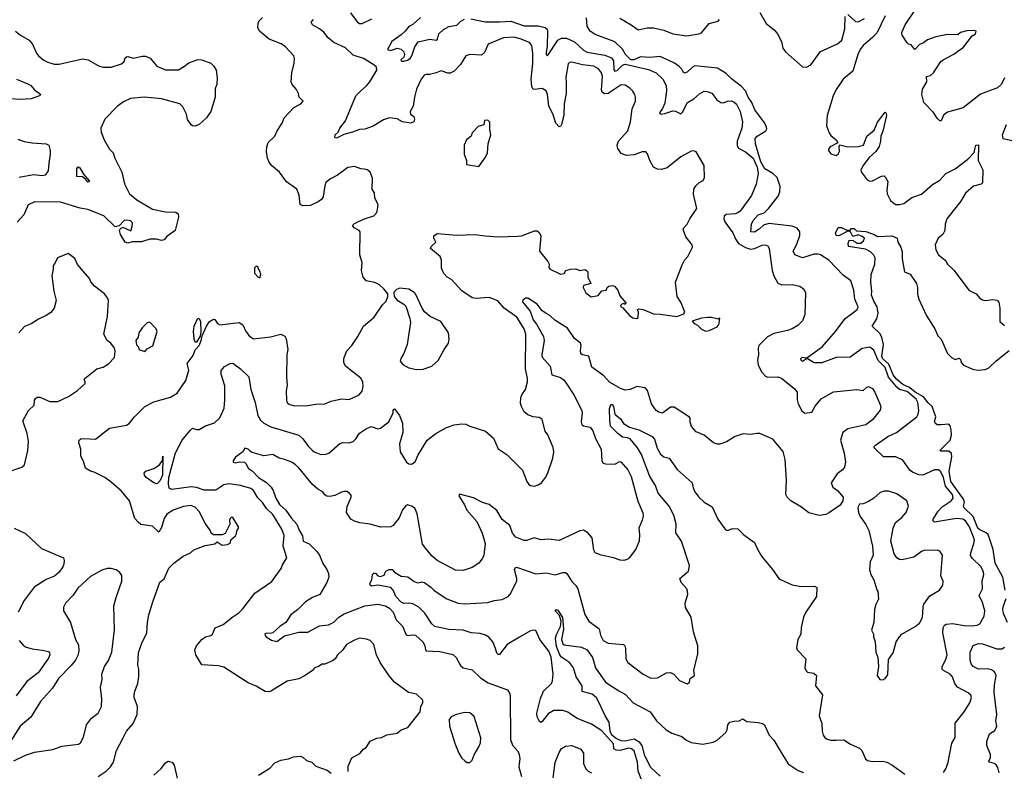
# Model space of a CAD drawing. Extents: x 2056909 to 2160450, y 827444 to 1016825.
# Tile 282 of 501: x 2129819 to 2137424, y 900315 to 906125. Entities that reach past the tile are written whole.
import ezdxf

# ---------------------------------------------------------------- set-up
doc = ezdxf.new("R2010")
doc.units = 0

msp = doc.modelspace()

# ---------------------------------------------------------------- linework, layer by layer
at = {"layer": '0CON10XD'}
for points in [[(2132375, 906177.1), (2132425, 906109.2), (2132445, 906094.4), (2132465, 906094.4), (2132538, 906132)], [(2135535, 906178.8), (2135585, 906096), (2135646, 906045), (2135672, 906015), (2135702.9, 905955), (2135714.4, 905904.4), (2135734, 905875), (2135865, 905760), (2135895, 905758), (2135928.8, 905775), (2136005, 905877.5), (2136135, 905936.9), (2136170, 905965), (2136192.1, 906055), (2136195, 906150)], [(2137425, 905674), (2137402.2, 905625), (2137371.7, 905598.3), (2137241.4, 905548.6), (2137105, 905443.8), (2136985, 905410), (2136953.9, 905386.1), (2136937, 905343), (2136925, 905342.5), (2136905, 905362.5), (2136875.9, 905405.9), (2136802.5, 905485), (2136785.8, 905545), (2136792.9, 905587.1), (2136824.4, 905645), (2136823.3, 905685), (2136855, 905694.4), (2136877.1, 905712.9), (2136935, 905800.6), (2136950.6, 905815), (2137035, 905858.6), (2137108.1, 905911.9), (2137175, 905998.8), (2137202.5, 906015), (2137207.5, 906035), (2137195, 906040), (2137135, 906038.8), (2137085, 906026), (2137063.8, 906006.2), (2136985, 906008.9), (2136895, 905991.8), (2136831.2, 905968.8), (2136798.8, 905945), (2136768.1, 905931.9), (2136732.5, 905895), (2136705, 905930), (2136684.1, 905934.1), (2136672.5, 905945), (2136635.8, 906005), (2136631.4, 906025), (2136658.1, 906085), (2136733.1, 906195)], [(2130425.5, 900274.5), (2130488, 900315), (2130521.1, 900348.9), (2130542.9, 900385), (2130568, 900475), (2130619.2, 900575), (2130645, 900626.2), (2130695.5, 900684.5), (2130727.1, 900755), (2130730, 900815), (2130704, 900885), (2130702.5, 900905), (2130707.5, 900935), (2130732, 900995), (2130740, 901045), (2130739.2, 901105), (2130731.4, 901135), (2130737, 901233), (2130763.1, 901305), (2130801.9, 901385), (2130805.8, 901465), (2130818, 901525), (2130847.5, 901625), (2130903, 901777), (2130935, 901803.3), (2130971.2, 901885), (2131010, 901925), (2131081.7, 901978.3), (2131137.5, 902002.5), (2131165, 902026.7), (2131250.7, 902059.3), (2131327, 902073), (2131345, 902090), (2131383, 902063), (2131425, 902067.5), (2131448.3, 902081.7), (2131450, 902105), (2131486.1, 902133.9), (2131495, 902150), (2131497.5, 902175), (2131510, 902195), (2131510, 902205), (2131465, 902277.5), (2131455, 902280), (2131445, 902270), (2131440, 902255), (2131443.3, 902225), (2131406.4, 902153.6), (2131383, 902143), (2131315, 902142.5), (2131297.5, 902155), (2131293.3, 902175), (2131252.4, 902232.4), (2131205, 902323.3), (2131176.7, 902355), (2131145, 902370), (2131085, 902363.1), (2131005, 902333.1), (2130955, 902301.8), (2130935, 902270), (2130915, 902199.2), (2130895, 902163.3), (2130845, 902210.8), (2130755, 902224), (2130735, 902240), (2130708.1, 902268.1), (2130667.1, 902405), (2130605, 902480), (2130525, 902550.8), (2130476.2, 902585), (2130395, 902627.1), (2130365, 902635.6), (2130327.4, 902657.4), (2130311.5, 902711.5), (2130291.2, 902751.2), (2130292.5, 902805), (2130275.8, 902855), (2130280, 902875), (2130292.5, 902885), (2130315, 902888.1), (2130405, 902881.2), (2130513.7, 902966.3), (2130645, 902990), (2130665, 903002.5), (2130705, 903054), (2130785, 903136), (2130855, 903170), (2130985, 903206.2), (2131035, 903238.8), (2131103.4, 903335), (2131126.2, 903415), (2131113.4, 903466.6), (2131160.3, 903529.7), (2131175, 903572.5), (2131205, 903606.7), (2131222, 903645), (2131227.8, 903682.2), (2131263.1, 903756.9), (2131285, 903792.2), (2131315, 903808.6), (2131326.4, 903806.4), (2131346.4, 903776.4), (2131365, 903766.9), (2131515, 903783.1), (2131542.5, 903765), (2131565.6, 903715), (2131591.4, 903681.4), (2131625, 903657.1), (2131756.4, 903673.6), (2131835, 903693.8), (2131867.7, 903677.7), (2131878.6, 903658.6), (2131891.5, 903575), (2131883.6, 903535), (2131880.8, 903365), (2131885.9, 903295.9), (2131878, 903255), (2131880, 903185), (2131885, 903162.5), (2131905, 903149.2), (2131945, 903140), (2132045, 903142), (2132106.1, 903153.9), (2132175, 903154.2), (2132224.3, 903175.7), (2132303.6, 903193.6), (2132365, 903190), (2132440, 903225), (2132465, 903252.5), (2132471.7, 903288.3), (2132468.6, 903325), (2132455, 903353.8), (2132337, 903447), (2132323.6, 903473.6), (2132323.8, 903505), (2132345.8, 903564.2), (2132384.1, 903605.9), (2132431.2, 903675), (2132474.2, 903755.8), (2132556.7, 903825), (2132620.7, 903919.3), (2132650.7, 903949.3), (2132663.3, 903985), (2132662.5, 904005), (2132632.5, 904045), (2132597.5, 904075), (2132562.3, 904092.3), (2132495.8, 904105.8), (2132471.2, 904135), (2132458.8, 904185), (2132463.3, 904245), (2132446.4, 904306.4), (2132448.8, 904485), (2132442.5, 904495), (2132403.8, 904515), (2132390, 904535), (2132405, 904548.8), (2132475, 904582.5), (2132555, 904607.5), (2132577.5, 904635), (2132583, 904657), (2132587.5, 904695), (2132562.5, 904745), (2132560, 904785), (2132542.5, 904815), (2132545, 904900), (2132525, 904946.7), (2132505, 904963.3), (2132479.5, 904969.5), (2132455, 904971.2), (2132405, 904988.8), (2132355, 904982), (2132275, 904922), (2132220, 904895), (2132184.4, 904865.6), (2132175, 904840), (2132164, 904755), (2132150, 904735), (2132125, 904716.2), (2132065, 904688.8), (2132005, 904686.2), (2131986.2, 904696.2), (2131979.1, 904769.1), (2131958.8, 904815), (2131881.1, 904871.1), (2131825, 904946), (2131765, 904997.5), (2131745, 905022.5), (2131732.7, 905055), (2131726.8, 905106.8), (2131728.7, 905141.3), (2131739.2, 905175), (2131791.2, 905225), (2131806.7, 905265), (2131845.8, 905325), (2131863.2, 905366.8), (2131937.5, 905445), (2131990, 905475), (2132010, 905495), (2131977.5, 905525), (2131972.5, 905555), (2131957.5, 905585), (2131924.2, 905624.2), (2131916.2, 905645), (2131921.2, 905715), (2131938.3, 905788.3), (2131942, 905825), (2131935.7, 905845.7), (2131871.2, 905915), (2131837.8, 905937.8), (2131745, 905974.4), (2131671.2, 906035), (2131658, 906065), (2131660.8, 906095), (2131670, 906115), (2131695, 906142)], [(2131715, 900932.5), (2131645, 900974.3), (2131585, 901000), (2131395, 901119.2), (2131355, 901129.4), (2131225, 901138.8), (2131178.8, 901215), (2131173.3, 901255), (2131184.2, 901285.8), (2131226.7, 901335), (2131254.4, 901355.6), (2131294.4, 901365.6), (2131308, 901375), (2131328, 901425), (2131390.9, 901449.1), (2131465, 901510), (2131511.1, 901538.9), (2131540.9, 901569.1), (2131635, 901691.4), (2131767.9, 901782.1), (2131838.3, 901881.7), (2131849.3, 901910.7), (2131883.3, 901965), (2131853.3, 902055), (2131861.3, 902138.7), (2131845, 902187.5), (2131775, 902301.2), (2131725.2, 902345.2), (2131695, 902391.8), (2131658.3, 902428.3), (2131625.9, 902485), (2131605, 902501.8), (2131525.3, 902524.7), (2131435, 902537.5), (2131395, 902529.6), (2131335, 902488.1), (2131245, 902488.1), (2131185, 902508.4), (2131145, 902514), (2130995, 902492.7), (2130975, 902502.5), (2130967.8, 902537.8), (2130970, 902585), (2131023.8, 902776.2), (2131073.1, 902875), (2131135, 902950), (2131155, 902968), (2131185, 902956), (2131205, 902957.5), (2131253.8, 902986.2), (2131325, 903008.6), (2131365, 903046), (2131398, 903122), (2131404.6, 903185.4), (2131403.1, 903295), (2131374.5, 903385), (2131375.7, 903414.3), (2131400, 903445), (2131445, 903468), (2131465, 903470), (2131525, 903425.8), (2131588.8, 903365), (2131604.4, 903265), (2131639.1, 903165), (2131659.1, 903065), (2131678.9, 903028.9), (2131705, 903005.6), (2131758.1, 902978.1), (2131975, 902912.5), (2132006, 902886), (2132049.4, 902825), (2132077.5, 902797.5), (2132095, 902784.4), (2132145, 902764.2), (2132185, 902765.8), (2132206.2, 902775), (2132291.1, 902848.9), (2132315, 902855.6), (2132365, 902854.4), (2132396.2, 902865), (2132416.4, 902883.6), (2132445, 902927.5), (2132489.3, 902960.7), (2132535, 902979.2), (2132585, 902962.5), (2132605, 902967.5), (2132669.2, 903015), (2132704, 903085), (2132705, 903110), (2132715, 903117.5), (2132753.8, 903065), (2132776.9, 903005), (2132777.8, 902935), (2132752.9, 902845), (2132758.8, 902785), (2132805.8, 902705.8), (2132825, 902691.2), (2132845, 902688.8), (2132875, 902706.7), (2132894.5, 902755.5), (2132965.4, 902874.6), (2133033.8, 902925), (2133115, 902972), (2133173.9, 902993.9), (2133235, 903001.2), (2133265, 902998.8), (2133295, 902983.3), (2133417.5, 902945), (2133478.8, 902888.8), (2133515, 902807.5), (2133585, 902760), (2133703, 902643), (2133736.2, 902555), (2133752.3, 902532.3), (2133765, 902523.3), (2133795, 902520), (2133825, 902528.8), (2133850, 902545), (2133881.2, 902585), (2133896, 902615), (2133937.1, 902735), (2133945.7, 902785), (2133938.7, 902818.7), (2133897.5, 902915), (2133878.6, 902945), (2133854.1, 903034.1), (2133830.5, 903050.5), (2133785, 903055.7), (2133745, 903069.2), (2133714.5, 903094.5), (2133694.2, 903135), (2133687.7, 903157.7), (2133690, 903205), (2133697.1, 903225), (2133726.7, 903265), (2133742.2, 903325), (2133742.4, 903352.4), (2133726.9, 903425), (2133728.2, 903695), (2133715.4, 903735), (2133659.6, 903825), (2133561.5, 903895), (2133511.7, 903951.7), (2133445, 903976.9), (2133345, 903970), (2133315, 903973.8), (2133235, 904030), (2133155, 904116), (2133120, 904135), (2133095, 904163.3), (2133078, 904205), (2133076.1, 904266.1), (2133066.7, 904295), (2132991.2, 904355), (2132997.7, 904372.3), (2133032.5, 904405), (2133017.5, 904435), (2133017.5, 904455), (2133045, 904471.2), (2133195, 904458.6), (2133334.2, 904464.2), (2133414.1, 904454.1), (2133515, 904446.2), (2133665, 904450.8), (2133695, 904454), (2133795, 904493.3), (2133815, 904492.5), (2133835, 904477.5), (2133843.6, 904453.6), (2133832.9, 904335), (2133897.5, 904255), (2133907.5, 904235), (2133905, 904210), (2133916.7, 904195), (2133995, 904156.7), (2134025, 904163.3), (2134037.5, 904185), (2134074.2, 904195.8), (2134115, 904198), (2134145, 904186.7), (2134185, 904192.5), (2134196.1, 904186.1), (2134207.5, 904175), (2134206.7, 904135), (2134230, 904085), (2134175, 904070), (2134172.5, 904055), (2134192.3, 904012.3), (2134233.6, 903983.6), (2134286.1, 903993.9), (2134315, 904030), (2134350, 904035), (2134357.5, 904055), (2134370, 904065), (2134395, 904070), (2134413.6, 904063.6), (2134440, 904035), (2134455, 903990), (2134500, 903935), (2134497, 903923), (2134485, 903930), (2134470, 903925), (2134460, 903915), (2134462.5, 903905), (2134476.7, 903896.7), (2134528.3, 903838.3), (2134555, 903821.2), (2134585, 903813.8), (2134595, 903822.5), (2134597.5, 903865), (2134590, 903885), (2134605, 903890), (2134635, 903883.8), (2134715, 903850.8), (2134765, 903848.8), (2134895, 903830), (2134950, 903850), (2134956.4, 903863.6), (2134928, 903935), (2134897.5, 903985), (2134885.7, 904095), (2134935, 904230), (2134955, 904266.2), (2134980, 904295), (2135016.7, 904365), (2135013.3, 904385), (2134964, 904445), (2134945.7, 904495), (2134946.9, 904513.1), (2134974.2, 904545), (2134994.2, 904585), (2135050, 904665), (2135022.5, 904775), (2135027.1, 904815), (2135040.7, 904839.3), (2135065, 904863.8), (2135098.3, 904881.7), (2135108, 904905), (2135105, 904997.5), (2135045, 905102.5), (2135025, 905111.2), (2135005, 905108.8), (2134925, 905064.2), (2134821.2, 904978.8), (2134776.1, 904966.1), (2134745, 904968), (2134714.3, 904984.3), (2134686, 905035), (2134667.7, 905087.7), (2134655, 905103.3), (2134628, 905102), (2134565, 905080.8), (2134505, 905074.3), (2134465, 905089.2), (2134439.4, 905129.4), (2134433.5, 905155), (2134443.3, 905185), (2134516.1, 905265), (2134537.5, 905335), (2134549.6, 905435), (2134574.3, 905495.7), (2134575.7, 905525), (2134569.2, 905545), (2134555, 905571.2), (2134532.5, 905595), (2134495, 905618.1), (2134465, 905620), (2134365, 905553.9), (2134335, 905551.1), (2134318.5, 905565), (2134311.7, 905581.7), (2134319.7, 905685), (2134311.8, 905715), (2134290.6, 905745), (2134255, 905765.4), (2134165, 905776), (2134085, 905795.8), (2134066.1, 905793.9), (2134056, 905784), (2134038.7, 905681.3), (2134039.1, 905639.2), (2134039.7, 905555), (2134024.7, 905475.3), (2134020.9, 905385), (2134004, 905315), (2133995, 905300), (2133985, 905296.7), (2133961.4, 905325), (2133937.7, 905397.7), (2133906.6, 905456.6), (2133896.1, 905545), (2133884.4, 905575), (2133855, 905593.5), (2133795, 905584.4), (2133785, 905588.6), (2133774.7, 905604.7), (2133768.9, 905665), (2133783.8, 905785), (2133781.8, 905865), (2133775.6, 905925), (2133757, 905947), (2133685, 905977.3), (2133635, 905990.5), (2133555.5, 905984.5), (2133436.7, 905935), (2133408.3, 905871.7), (2133385, 905849.2), (2133295, 905854.3), (2133265, 905846), (2133225, 905778.8), (2133175, 905725.7), (2133145, 905710.6), (2133125, 905710), (2133075, 905729.2), (2133035, 905713.8), (2132985, 905702), (2132955, 905702), (2132942.5, 905695), (2132920, 905665), (2132885, 905587.5), (2132868, 905525), (2132858.8, 905455), (2132836.2, 905415), (2132837.5, 905395), (2132862.5, 905375), (2132868.8, 905355), (2132862.5, 905335), (2132840, 905325), (2132775, 905336.2), (2132735, 905359.2), (2132675, 905367.1), (2132630.2, 905349.8), (2132548.8, 905301.2), (2132485, 905279.2), (2132445, 905276.9), (2132390, 905255), (2132321.8, 905238.2), (2132265, 905210), (2132253.3, 905213.3), (2132256.7, 905235), (2132280, 905255), (2132292.5, 905285), (2132336.8, 905343.2), (2132416.7, 905535), (2132454.3, 905575), (2132497.6, 905612.4), (2132524.5, 905645), (2132577.1, 905735), (2132575, 905757.5), (2132555.8, 905775), (2132475, 905823.8), (2132395, 905849.3), (2132335, 905907.9), (2132245, 905947.5), (2132202.5, 905985), (2132168.1, 906028.1), (2132135, 906054.4), (2132080, 906085), (2132070, 906105), (2132088.8, 906125)], [(2133305, 906130.9), (2133415, 906109.1), (2133525, 906106.7), (2133612, 906112), (2133715, 906077.5), (2133825, 906078.1), (2133878, 906065), (2133892.1, 906052.1), (2133897.1, 906035), (2133893.8, 905916.2), (2133884.6, 905874.6), (2133885.9, 905855.9), (2133895, 905846.2), (2133975, 905966.5), (2134005, 905982.5), (2134042.7, 905982.7), (2134105, 905952.2), (2134175, 905889.3), (2134202.8, 905872.8), (2134339.4, 905849.4), (2134390.8, 905830.8), (2134405.2, 905805.2), (2134409.1, 905739.1), (2134415, 905726.9), (2134435, 905732.6), (2134475, 905773.5), (2134495, 905780), (2134675, 905740.4), (2134735, 905714.5), (2134785.6, 905665), (2134813.5, 905615), (2134815.4, 905575), (2134801.7, 905478.3), (2134785, 905437.5), (2134762, 905405), (2134775, 905393.1), (2134801.8, 905398.2), (2134865, 905419.1), (2134885, 905416.5), (2134925, 905397.5), (2134939.6, 905410.4), (2134978.1, 905485), (2135027.1, 905512.9), (2135068.8, 905551.2), (2135105, 905571.1), (2135129.4, 905569.4), (2135165.3, 905555.3), (2135204.6, 905504.6), (2135235, 905485.7), (2135255, 905482.5), (2135285, 905495.6), (2135315, 905498.5), (2135335, 905490.6), (2135355, 905472.5), (2135385, 905414), (2135400.8, 905335), (2135396.8, 905285), (2135359.6, 905185), (2135360.2, 905150.2), (2135372.2, 905132.2), (2135425, 905103.6), (2135483.2, 905055), (2135514.2, 904985), (2135523.8, 904935), (2135507.7, 904852.3), (2135470.9, 904765), (2135383.3, 904645), (2135365, 904630.5), (2135345, 904624.5), (2135275, 904618), (2135260, 904605), (2135257.8, 904585), (2135265, 904560.8), (2135326.6, 904476.6), (2135350.4, 904425), (2135371.8, 904395), (2135425, 904363.8), (2135465, 904350.4), (2135495, 904356.1), (2135555, 904382.7), (2135575.5, 904385.5), (2135595, 904380), (2135608.1, 904355), (2135630, 904185), (2135643.8, 904145), (2135675, 904087.5), (2135705, 904075.6), (2135785, 904077.8), (2135844.4, 904064.4), (2135874.3, 904044.3), (2135887.5, 904015), (2135883.8, 903845), (2135865, 903796.7), (2135828.8, 903761.2), (2135785.5, 903734.5), (2135749.1, 903720.9), (2135645, 903699.5), (2135595, 903672.2), (2135527.8, 903605), (2135522.2, 903585), (2135524.4, 903534.4), (2135517.9, 903495), (2135523.5, 903455), (2135551.4, 903401.4), (2135579.7, 903369.7), (2135595, 903362.5), (2135675, 903362.9), (2135703.8, 903355), (2135801.2, 903275), (2135824, 903245), (2135823.9, 903186.1), (2135831.2, 903155), (2135861.2, 903101.2), (2135884.2, 903084.2), (2135938.3, 903091.7), (2135963.9, 903136.1), (2136010, 903195), (2136105, 903248.8), (2136285, 903266.2), (2136335, 903257.5), (2136362.5, 903285), (2136375, 903288.8), (2136405, 903273.3), (2136423.8, 903245), (2136462.9, 903155), (2136469.2, 903135), (2136465, 903107.5), (2136405, 903031.2), (2136355, 902992.5), (2136215, 902961.4), (2136176, 902935), (2136160, 902875), (2136186.2, 902773.8), (2136198.6, 902705), (2136188.6, 902665), (2136174, 902645), (2136132, 902615), (2136086, 902545), (2136100.9, 902510.9), (2136135, 902486.2), (2136180, 902435), (2136177.5, 902405), (2136155, 902372.5), (2136073.6, 902316.4), (2136045, 902300), (2135995, 902293.3), (2135915, 902313.3), (2135857.3, 902357.3), (2135775, 902406.2), (2135746.2, 902435), (2135736.2, 902455), (2135742, 902565), (2135732.5, 902725), (2135715, 902786.2), (2135635, 902881.2), (2135535, 902926), (2135512.7, 902927.3), (2135465, 902917.1), (2135407.7, 902922.3), (2135345, 902904), (2135277.4, 902862.6), (2135226.8, 902843.2), (2135205, 902842.5), (2135176.7, 902853.3), (2135105, 902913.8), (2135045, 902940), (2135009.2, 902979.2), (2134998.6, 903015), (2134998.8, 903045), (2134992.7, 903052.7), (2134875, 903130), (2134845, 903130), (2134785, 903082.5), (2134755, 903090), (2134735, 903103.8), (2134699.2, 903155), (2134668.7, 903258.7), (2134649.7, 903279.7), (2134585, 903288.8), (2134535, 903266.2), (2134495, 903262), (2134458.8, 903275), (2134373.9, 903323.9), (2134332.1, 903372.1), (2134239.5, 903439.5), (2134214.4, 903524.4), (2134165, 903533.3), (2134153.1, 903543.1), (2134149.5, 903565), (2134156.7, 903605), (2134151.4, 903625), (2134105, 903660), (2134050.2, 903740.2), (2133952.8, 903802.8), (2133915, 903839.2), (2133890.7, 903850.7), (2133855.3, 903875.3), (2133817.1, 903925), (2133745, 903971.5), (2133725, 903972.7), (2133705, 903955.5), (2133702.1, 903945), (2133762.7, 903872.8), (2133785, 903805.5), (2133811.1, 903771.1), (2133864.7, 903675), (2133870, 903645), (2133852.7, 903535), (2133855.4, 903515.4), (2133916.9, 903446.9), (2133928.6, 903378.6), (2133995, 903358.5), (2134025, 903339.1), (2134098.8, 903225), (2134160, 903105), (2134164.4, 903085), (2134157.1, 903015), (2134162, 902995), (2134175, 902986), (2134225, 902974.2), (2134245, 902946), (2134267.3, 902887.3), (2134311.4, 902805), (2134316, 902715), (2134325.9, 902695.9), (2134345, 902690.8), (2134415, 902690), (2134455, 902708.6), (2134465, 902705.7), (2134516.9, 902645), (2134543.3, 902595), (2134592.6, 902402.6), (2134632.3, 902312.3), (2134633.9, 902286.1), (2134626.4, 902256.4), (2134600, 902195), (2134606, 902145), (2134603.3, 902095), (2134578.3, 902031.7), (2134527.5, 901965), (2134516.1, 901953.9), (2134486.4, 901943.6), (2134457, 901947), (2134406.1, 901966.1), (2134310, 901985), (2134265, 902003.8), (2134252.5, 902025), (2134240.3, 902120.3), (2134207.9, 902157.9), (2134175, 902178), (2134145, 902174.3), (2133985, 902100), (2133905, 902108.6), (2133844.3, 902104.3), (2133795, 902119.2), (2133761.4, 902108.6), (2133735, 902098.6), (2133715, 902098.6), (2133651.4, 902125), (2133624.6, 902155), (2133605.4, 902215.4), (2133545, 902260.6), (2133505, 902331.4), (2133445, 902378), (2133392.7, 902392.7), (2133325, 902428.8), (2133215, 902456.7), (2133211.2, 902445), (2133255.3, 902375.3), (2133273.8, 902333.8), (2133350.4, 902245), (2133390.5, 902155), (2133414.3, 902075), (2133404.2, 901985), (2133395, 901963.3), (2133366.2, 901925), (2133315, 901890), (2133245, 901868), (2133185, 901870), (2133043.2, 901943.2), (2133005, 901978), (2132965, 902027.5), (2132930, 902070), (2132888.6, 902305), (2132872.8, 902342.8), (2132852.8, 902362.8), (2132815, 902374.3), (2132798, 902365), (2132775.8, 902335), (2132751.4, 902275), (2132705, 902215.8), (2132685, 902204.5), (2132605, 902201.2), (2132525, 902224.5), (2132447.5, 902235), (2132405, 902247.5), (2132375.7, 902265), (2132344.4, 902315), (2132349.3, 902360.7), (2132379.2, 902435), (2132378.8, 902448.8), (2132367.5, 902465), (2132345, 902476.7), (2132325, 902476.7), (2132305, 902473.3), (2132252.3, 902447.7), (2132215, 902438.8), (2132192.3, 902442.3), (2132175, 902453.3), (2132160, 902475), (2132122, 902495), (2132080.9, 902530.9), (2131975, 902662), (2131950, 902685), (2131920, 902705), (2131864.4, 902724.4), (2131824.4, 902734.4), (2131775, 902763.3), (2131705, 902754), (2131615, 902778.8), (2131598.3, 902788.3), (2131585, 902806), (2131557, 902813), (2131543.3, 902785), (2131487, 902743), (2131468, 902715), (2131468.8, 902705), (2131485, 902698.6), (2131517.1, 902707.1), (2131555, 902703.3), (2131566.7, 902695), (2131587.5, 902655), (2131615, 902638), (2131665, 902586.2), (2131725, 902547.8), (2131761.8, 902511.8), (2131778.2, 902485), (2131796.7, 902425), (2131825, 902377.5), (2131875, 902334.4), (2131916.1, 902275), (2131960.4, 902225), (2131977.7, 902177.7), (2132002.9, 902135), (2132008.2, 902095), (2132055, 902072.4), (2132114.7, 902015), (2132135, 901984.5), (2132161.2, 901921.2), (2132192.7, 901875), (2132205.6, 901845), (2132206, 901815), (2132191.2, 901775)], [(2132915, 906142.5), (2132855, 906087.5), (2132825, 906070.8), (2132797.5, 906035), (2132765, 906008.6), (2132693.4, 905956.6), (2132660, 905895), (2132685, 905885.6), (2132735, 905904.4), (2132766.4, 905896.4), (2132786.9, 905875), (2132791.9, 905855), (2132785.5, 905834.5), (2132763.3, 905813.3), (2132767.5, 905805), (2132785, 905803.5), (2132815, 905810.5), (2132836.3, 905823.7), (2132848.8, 905845), (2132871.1, 905915), (2132896.4, 905953.6), (2132986, 905974), (2133035, 905966.7), (2133045.3, 905974.7), (2133057.5, 906015), (2133092.3, 906047.7), (2133135, 906071.3), (2133195, 906083.1), (2133225.8, 906114.2), (2133255, 906128.5)], [(2136954.1, 900305.9), (2136975, 900340), (2136991.4, 900385), (2137017.5, 900532.5), (2137044.2, 900575.8), (2137043.6, 900686.4), (2137113.3, 900775), (2137156.9, 900845), (2137170.8, 900885), (2137165, 900903.3), (2137145, 900922), (2137062.5, 900965), (2137041.4, 900995), (2137024.2, 901045), (2137005.4, 901065.4), (2136953.8, 901095), (2136944, 901105), (2136944.2, 901125), (2136970, 901175), (2136982.4, 901215), (2136948.4, 901385), (2136952.2, 901425), (2136962.7, 901445), (2136975, 901452.1), (2137025, 901458.8), (2137115, 901441.2), (2137175, 901439.6), (2137214.6, 901445.4), (2137235.7, 901455), (2137269.4, 901515), (2137273.1, 901555), (2137255, 901620), (2137230.5, 901675), (2137254.4, 901725), (2137253.6, 901786.4), (2137265.6, 901835), (2137263.1, 901855), (2137245.4, 901895.4), (2137175, 901962.5), (2137162.6, 901982.6), (2137164.4, 902005), (2137189.5, 902075), (2137192.5, 902105), (2137155, 902204.4), (2137125, 902251.8), (2137103.8, 902265), (2137055, 902269.1), (2136885, 902242), (2136872.5, 902252.5), (2136874.2, 902265), (2136913.1, 902325), (2136945, 902358.2), (2137014.4, 902405), (2137029.6, 902425), (2137024.6, 902455), (2136969.3, 902519.3), (2136953.4, 902585), (2136935, 902630.8), (2136915, 902644.4), (2136885, 902644.5), (2136795.2, 902604.7), (2136765, 902606.2), (2136715, 902627.3), (2136695, 902642.5), (2136640.2, 902720.2), (2136585, 902744.5), (2136490, 902745), (2136419.2, 902815), (2136418.6, 902825), (2136428.1, 902835), (2136525, 902902.3), (2136591.1, 902935), (2136747.3, 903055), (2136759.2, 903075), (2136763.2, 903105), (2136756.7, 903165), (2136742.6, 903192.6), (2136675, 903249.9), (2136615, 903267.4), (2136593.9, 903283.9), (2136530.5, 903360.5), (2136505, 903435.8), (2136449.2, 903489.2), (2136415, 903569.4), (2136385, 903592.5), (2136325, 903582.5), (2136233.1, 903516.9), (2136125, 903512.4), (2136015, 903473.2), (2135955, 903473.5), (2135905, 903502.5), (2135895, 903502.5), (2135865, 903483.8), (2135855, 903492.5), (2135853.3, 903505), (2135862.5, 903515), (2135898.3, 903511.7), (2136016.9, 903595), (2136119.6, 903715), (2136194.4, 903815), (2136245, 903852.2), (2136288, 903885), (2136294.3, 903905), (2136268.5, 903965), (2136260.6, 904035), (2136237.5, 904105), (2136179.1, 904149.1), (2136070, 904265), (2136005, 904306.7), (2135985, 904313.3), (2135955, 904311.1), (2135865, 904282.9), (2135805, 904306.2), (2135794.3, 904335), (2135821.2, 904388.8), (2135844.6, 904455.4), (2135843.5, 904485), (2135825, 904514.4), (2135785, 904528.9), (2135605, 904549.5), (2135565, 904537.5), (2135530.6, 904505), (2135495, 904483.2), (2135467.1, 904485), (2135472.5, 904545), (2135485, 904571.5), (2135523.1, 904615), (2135568.7, 904631.3), (2135605, 904667.8), (2135678.4, 904761.6), (2135689.4, 904795), (2135691.6, 904835), (2135668.9, 904905), (2135636.5, 904935), (2135575, 904972.9), (2135544.7, 905024.7), (2135503.1, 905165), (2135500.3, 905205), (2135516.4, 905223.6), (2135581.5, 905265), (2135589.5, 905280.5), (2135588.5, 905295), (2135573.9, 905325), (2135496.8, 905426.8), (2135473.3, 905485), (2135445.8, 905525), (2135425.4, 905575.4), (2135395, 905607.3), (2135316.4, 905666.4), (2135275, 905709.1), (2135209.5, 905749.5), (2135035, 905767.3), (2135015, 905758.1), (2134975, 905718), (2134955, 905712), (2134945, 905716.7), (2134932.8, 905742.8), (2134913.8, 905763.8), (2134877.9, 905787.9), (2134765, 905840), (2134685, 905831), (2134615, 905836.6), (2134563.5, 905815), (2134540.4, 905815), (2134498.7, 905855), (2134475.8, 905895.8), (2134415, 905954.4), (2134265, 906009.6), (2134224.5, 906035), (2134202.8, 906075), (2134197.7, 906137.7)], [(2134455, 906135.6), (2134543.1, 906085), (2134595, 906047.1), (2134665, 906061.9), (2134715, 906062.7), (2134795, 906044.1), (2134865, 906016.2), (2134970.9, 906000.9), (2135065, 906015.4), (2135085, 906023.9), (2135144.7, 906095.3), (2135215, 906113.5), (2135224.7, 906125.3)], [(2136503.5, 906155), (2136440.8, 906025), (2136405, 905986.2), (2136333.9, 905926.1), (2136315, 905901.4), (2136296.1, 905863.9), (2136254.6, 905725.4), (2136180, 905665), (2136126.2, 905583.8), (2136101.9, 905535), (2136056, 905385), (2136051.9, 905305), (2136070.9, 905250.9)], [(2136215, 906164.2), (2136275, 906110), (2136295, 906107.1), (2136345, 906133.6)], [(2129786.7, 906035), (2129824.5, 906004.5), (2129892, 905965), (2129917.5, 905935), (2129949.2, 905865), (2129965, 905846), (2130005, 905812.5), (2130036.7, 905795), (2130085, 905780.6), (2130125, 905780), (2130305, 905822), (2130347.5, 905815), (2130415, 905776), (2130435, 905764.2), (2130465, 905757.5), (2130525, 905758), (2130605, 905783.3), (2130625, 905802.5), (2130635, 905830), (2130645, 905837.5), (2130655, 905840), (2130695, 905827.5), (2130765, 905842.5), (2130791.7, 905841.7), (2130827, 905827), (2130877.5, 905765), (2130945, 905736), (2131045, 905738), (2131093.3, 905765), (2131125, 905791.2), (2131195, 905816.7), (2131225, 905813.3), (2131295, 905788), (2131318.8, 905765), (2131335.6, 905735.6), (2131345.8, 905675), (2131342, 905625), (2131329.3, 905590.7), (2131328.8, 905525), (2131296.2, 905415), (2131261.2, 905365), (2131205, 905313.8), (2131175, 905301.2), (2131155, 905303.8), (2131145, 905312.5), (2131115, 905352.5), (2131108.8, 905395), (2131079.7, 905449.7), (2131055, 905474), (2130915, 905513.6), (2130780, 905525), (2130675, 905514.4), (2130621.7, 905488.3), (2130575, 905456), (2130478, 905355), (2130446.7, 905285), (2130448.8, 905255), (2130472, 905195), (2130514.2, 905125), (2130541.9, 905095), (2130554.3, 905055), (2130607.9, 904945), (2130627.7, 904855), (2130667.6, 904777.6), (2130725, 904731.9), (2130845, 904660.8), (2130945, 904640), (2131025, 904636.7), (2131042.5, 904625), (2131047, 904597), (2131021.2, 904495), (2130952.5, 904445), (2130936.1, 904423.9), (2130915, 904418.8), (2130875, 904426.9), (2130825, 904427.1), (2130761.3, 904408.7), (2130687, 904407), (2130655, 904397.5), (2130635, 904403.8), (2130598.1, 904465), (2130589.2, 904495), (2130598.6, 904511.4), (2130615, 904520.8), (2130677.5, 904492.5), (2130688.8, 904525), (2130691.2, 904555), (2130675, 904570.8), (2130646, 904576), (2130625, 904571.5), (2130588.3, 904531.7), (2130556.2, 904523.8), (2130468.8, 904608.8), (2130345, 904657.3), (2130287.4, 904667.4), (2130135, 904712.9), (2129935, 904715.8), (2129885, 904693.3), (2129850.8, 904615), (2129799.4, 904560.6)], [(2129795, 905665.6), (2129887.4, 905627.4), (2129906.2, 905615), (2129935, 905582), (2129973.3, 905555), (2129982.5, 905545), (2129972.5, 905535), (2129907.3, 905512.7), (2129825, 905508.6), (2129745, 905512.7)], [(2136070.9, 905250.9), (2136085, 905230), (2136126.2, 905195), (2136137, 905173), (2136078.3, 905141.7), (2136066, 905125), (2136065, 905112.5), (2136085, 905088.9), (2136125, 905074.4), (2136140, 905085), (2136150, 905105), (2136147.5, 905145), (2136152.5, 905157.5), (2136215, 905141.4), (2136295, 905144.3), (2136336, 905154), (2136362.5, 905225), (2136419.3, 905270.7), (2136445, 905331.4), (2136495, 905400), (2136505, 905408.8), (2136510, 905405), (2136512.9, 905385), (2136485, 905263.3), (2136470, 905225), (2136467.8, 905185), (2136456.4, 905145), (2136432.9, 905105), (2136381.5, 905058.5), (2136338.1, 905005), (2136316, 904965), (2136319.3, 904949.3), (2136366, 904886), (2136385, 904876.2), (2136405, 904878), (2136475, 904915.8), (2136495, 904916.7), (2136505, 904910), (2136523.8, 904875), (2136516, 904805), (2136519.5, 904779.5), (2136545, 904727.5), (2136573.9, 904703.9), (2136587, 904697), (2136615, 904696.7), (2136647.5, 904705), (2136710.2, 904749.8), (2136785, 904776.9), (2136869.5, 904850.5), (2136925.2, 904884.8), (2136973.4, 904936.6), (2137045, 904972), (2137143.4, 905046.6), (2137190.8, 905099.2), (2137205, 905154), (2137225, 905156.2), (2137222.7, 905035), (2137257.1, 904965), (2137255.6, 904864.4), (2137245, 904852.9), (2137185, 904837.3), (2137125, 904782.5), (2137087.1, 904722.9), (2136980.9, 904585), (2136966.4, 904545), (2136963.9, 904493.9), (2136948, 904465), (2136914.2, 904435), (2136890, 904385), (2136894.4, 904345), (2136916.4, 904306.4), (2136966, 904265), (2136985.7, 904235.7), (2137035.5, 904185.5), (2137150, 904035), (2137207.5, 904005), (2137235, 903973.3), (2137255, 903960), (2137275, 903953.8), (2137335, 903961.2), (2137367.7, 903957.7), (2137380.5, 903940.5), (2137390, 903895), (2137390.5, 903790.5), (2137425, 903762)], [(2133365, 904990), (2133418.3, 905061.7), (2133433.3, 905095), (2133437.5, 905165), (2133457.5, 905235), (2133450, 905275), (2133451.7, 905331.7), (2133435, 905347.5), (2133410, 905345), (2133405, 905312.5), (2133360.7, 905299.3), (2133315, 905250), (2133305.9, 905224.1), (2133270, 905195), (2133253.3, 905155), (2133253.3, 905085), (2133270, 905035), (2133270, 905005), (2133365, 904990)], [(2137583.9, 905163.9), (2137415, 905202.5), (2137410, 905235), (2137440.8, 905315)], [(2129805, 905200), (2129855, 905181.9), (2129915, 905172.2), (2130025, 905165.6), (2130044.2, 905154.2), (2130053.5, 905113.5), (2130055.6, 905085), (2130044.7, 905014.7), (2130039.4, 904955), (2130015, 904922.9), (2129995, 904918.9), (2129925, 904924.4), (2129815.3, 904904.7)], [(2130345, 904867.5), (2130330, 904890), (2130305, 904910), (2130261.7, 904911.7), (2130260, 904975), (2130271.7, 904988.3), (2130285, 904980), (2130311.7, 904931.7), (2130355, 904880), (2130355, 904870), (2130345, 904867.5)], [(2137430.3, 901715), (2137412.7, 901815), (2137353.7, 901925), (2137338.6, 902028.7), (2137298.1, 902145), (2137285, 902159), (2137235, 902180.6), (2137219.7, 902195), (2137184.5, 902285), (2137112.2, 902355), (2137109.1, 902365), (2137117.1, 902395), (2137109.8, 902419.8), (2137011.1, 902555), (2136997, 902635), (2137017.5, 902745), (2137015, 902771.4), (2136995, 902789.4), (2136935, 902790), (2136926, 902795), (2137006.2, 902875), (2137016.3, 902913.7), (2137014.8, 902955), (2137006, 902985), (2136995, 902998.2), (2136935.8, 902994.2), (2136905, 902993.3), (2136889.2, 903005), (2136885.9, 903015.9), (2136894.2, 903055), (2136865.8, 903135.8), (2136835, 903162.2), (2136798.7, 903208.7), (2136736.7, 903245), (2136691.8, 903281.8), (2136640.3, 903305), (2136591.5, 903345), (2136565, 903378.4), (2136532, 903462), (2136483.4, 903505), (2136479.1, 903525), (2136491.9, 903615), (2136479, 903669), (2136465.7, 903695.7), (2136403.3, 903755), (2136438.2, 903811.8), (2136449.6, 903855), (2136442.3, 903905), (2136415, 903948), (2136397.1, 903995), (2136400.8, 904025), (2136392.1, 904095), (2136396.9, 904155), (2136424.4, 904235), (2136425.8, 904284.2), (2136415.4, 904305.4), (2136391.2, 904331.2), (2136351.4, 904351.4), (2136221.7, 904371.7), (2136217.5, 904395), (2136225, 904420), (2136257, 904417), (2136288.3, 904398.3), (2136315, 904397.5), (2136337.5, 904415), (2136343.3, 904435), (2136325, 904450), (2136295, 904461.2), (2136255, 904450), (2136239.3, 904479.3), (2136225, 904490), (2136215, 904490), (2136146.4, 904453.6), (2136126.4, 904456.4), (2136121.2, 904475), (2136141.2, 904518.8), (2136167.3, 904517.3), (2136207, 904497), (2136233, 904497), (2136245, 904510), (2136265, 904510), (2136283, 904493), (2136355, 904487.1), (2136420, 904465), (2136445, 904450), (2136555, 904453.3), (2136596.7, 904435), (2136601.2, 904405), (2136625.8, 904365), (2136635, 904330), (2136634.4, 904275), (2136652.5, 904175), (2136697, 904157), (2136745, 904086.7), (2136754, 904055), (2136752.7, 904002.7), (2136764.2, 903964.2), (2136821.2, 903841.2), (2136888, 903735), (2136911.4, 903681.4), (2136936.2, 903655), (2136985.8, 903545), (2137015, 903514), (2137045, 903498.8), (2137075, 903508.8), (2137085, 903497.5), (2137090, 903475), (2137110, 903455), (2137185, 903420.8), (2137225, 903415.6), (2137275, 903420), (2137305, 903432.5), (2137361.9, 903488.1), (2137461.3, 903568.7)], [(2129715, 902623.8), (2129835, 902666), (2129857, 902683), (2129881.4, 902795), (2129886.9, 902865), (2129876, 902925), (2129843.8, 903025), (2129888, 903105), (2129930, 903145), (2129933.8, 903185), (2129942.3, 903197.7), (2129955, 903206.2), (2129975, 903207.5), (2130053.3, 903173.3), (2130115, 903172.2), (2130197.4, 903212.6), (2130265, 903258.8), (2130325, 903313.3), (2130326.2, 903325), (2130316.7, 903345), (2130323.8, 903355), (2130415, 903426.2), (2130465, 903438.8), (2130505, 903463.8), (2130552.5, 903512.5), (2130556.2, 903565), (2130551.2, 903585), (2130524.2, 903624.2), (2130495.9, 903645.9), (2130470, 903695), (2130498.8, 903831.2), (2130505.8, 903955), (2130498, 903975), (2130475, 904006.2), (2130397.5, 904065), (2130369.3, 904099.3), (2130357.5, 904125), (2130265, 904232.5), (2130245, 904277.5), (2130195, 904317.5), (2130112.5, 904285), (2130090.7, 904239.3), (2130077.5, 904225), (2130078.8, 904195), (2130068.8, 904145), (2130082, 904025), (2130100.8, 903955), (2130086.2, 903895), (2130059.7, 903860.3), (2130025, 903837.5), (2129965, 903810.8), (2129907.2, 903772.8), (2129856.8, 903753.2), (2129814, 903705)], [(2131675, 904130), (2131682.5, 904155), (2131677.5, 904175), (2131660, 904205), (2131660, 904215), (2131645, 904220), (2131632.5, 904207.5), (2131632.5, 904165), (2131660, 904135), (2131675, 904130)], [(2132885, 903420), (2132935, 903423.8), (2133003.6, 903446.4), (2133050.7, 903489.3), (2133097.5, 903575), (2133132.5, 903625), (2133136.7, 903655), (2133132.5, 903705), (2133071.7, 903791.7), (2132989.3, 903829.3), (2132945, 903867.5), (2132926.7, 903895), (2132876.7, 904005), (2132865.9, 904015.9), (2132825, 904042.5), (2132755, 904050), (2132730.7, 904039.3), (2132710, 904015), (2132712.5, 903985), (2132735, 903957.5), (2132786.1, 903926.1), (2132800.7, 903910.7), (2132833.3, 903815), (2132836.7, 903785), (2132812, 903615), (2132785.8, 903545), (2132762, 903505), (2132758.8, 903485), (2132778.3, 903458.3), (2132825, 903434.2), (2132885, 903420)], [(2131185, 903632.5), (2131175, 903632.5), (2131167.3, 903657.3), (2131162.2, 903715), (2131167.5, 903755), (2131195, 903816.7), (2131205, 903813.3), (2131215.5, 903795.5), (2131217.8, 903712.2), (2131212.5, 903677.5), (2131185, 903632.5)], [(2135115, 903717.5), (2135145, 903723.3), (2135205, 903750), (2135215, 903760), (2135222.5, 903775), (2135227.5, 903817.5), (2135215, 903810), (2135163, 903823), (2135133.3, 903823.3), (2135085, 903818), (2135012.5, 903795), (2135027.5, 903775), (2135053.6, 903763.6), (2135085, 903732.5), (2135115, 903717.5)], [(2130785, 903560), (2130805, 903580), (2130847, 903603), (2130880, 903715), (2130872.5, 903735), (2130825, 903786.7), (2130805, 903782.5), (2130765, 903743.3), (2130738.8, 903705), (2130735, 903670), (2130717.5, 903645), (2130722.5, 903612.5), (2130737.5, 903595), (2130740, 903575), (2130785, 903560)], [(2133678.6, 901351.4), (2133585.4, 901294.6), (2133525, 901217.5), (2133515, 901217.5), (2133505, 901227.5), (2133495.5, 901265.5), (2133472.5, 901315), (2133441.5, 901351.5), (2133416.2, 901366.2), (2133375, 901380), (2133306.1, 901386.1), (2133245, 901405.5), (2133135, 901410), (2133025, 901435.3), (2133002.7, 901455), (2132947.4, 901537.4), (2132903.2, 901583.2), (2132855, 901609.5), (2132825, 901614.4), (2132785, 901611.5), (2132765, 901622.2), (2132724.5, 901665), (2132704.4, 901715), (2132686.4, 901736.4), (2132585, 901753.8), (2132537, 901747), (2132527.5, 901755), (2132523, 901767), (2132540, 901795), (2132543.8, 901835), (2132555, 901846.7), (2132567.5, 901847.5), (2132586.4, 901826.4), (2132605, 901822), (2132635, 901830), (2132648.3, 901861.7), (2132674.2, 901875.8), (2132695, 901873.8), (2132714, 901854), (2132765, 901823.8), (2132817.7, 901817.7), (2132865, 901783.3), (2132895, 901772.5), (2132925, 901780), (2132945, 901773.8), (2132995, 901738.8), (2133021.8, 901711.8), (2133117.9, 901647.9), (2133205, 901615.6), (2133255, 901608.8), (2133435, 901619.2), (2133483.3, 901635), (2133545, 901643.8), (2133590.8, 901665), (2133607.1, 901685), (2133658, 901785), (2133659.2, 901805), (2133640.8, 901875), (2133645, 901886.7), (2133656.4, 901893.6), (2133805, 901842.2), (2133885, 901849.4), (2133955, 901832.9), (2134015, 901852.5), (2134035, 901852), (2134045.8, 901845), (2134083.4, 901783.4), (2134115, 901751.2), (2134129.4, 901725), (2134185, 901527.5), (2134216.2, 901475), (2134295, 901416.7), (2134305, 901367.5), (2134325, 901326.2), (2134365, 901304.3), (2134484.1, 901294.1), (2134493.9, 901283.9), (2134498, 901265), (2134500, 901185), (2134516.2, 901155), (2134633.8, 901065), (2134695, 901034.3), (2134745, 901037.1), (2134815, 901076), (2134845, 901080), (2134871.2, 901065), (2134916, 901016), (2134975, 900992.5), (2134992.5, 901005), (2134997.5, 901032.5), (2135030, 901055), (2135026.7, 901095), (2135055.8, 901224.2), (2135055.7, 901285), (2135023.3, 901393.3), (2135005, 901506.2), (2134961.1, 901581.1), (2134960, 901615), (2134978.5, 901685), (2134978.3, 901708.3), (2134971.4, 901725), (2134928.6, 901775), (2134919.2, 901805), (2134985, 901862.9), (2134993.8, 901905), (2134930.4, 902095), (2134888.3, 902158.3), (2134890, 902225), (2134872.7, 902295), (2134835.3, 902365), (2134750.4, 902465), (2134731.1, 902525), (2134687.3, 902595), (2134622.1, 902765), (2134591.8, 902815), (2134534.7, 902884.7), (2134515, 902893.8), (2134475, 902898.4), (2134438.2, 902925), (2134383.5, 902983.5), (2134376.6, 903026.6), (2134374.5, 903115.5), (2134385, 903150), (2134395, 903150), (2134405.4, 903135), (2134416.7, 903076.7), (2134459.4, 903039.4), (2134482.6, 903002.6), (2134528.8, 902975), (2134600, 902955), (2134705, 902903.8), (2134721.8, 902881.8), (2134743.5, 902813.5), (2134767.4, 902767.4), (2134795, 902745.5), (2134835, 902736), (2134898.1, 902648.1), (2135012.5, 902545), (2135020, 902505), (2135035, 902476.2), (2135065.7, 902435), (2135106.1, 902396.1), (2135168.2, 902358.2), (2135212, 902265), (2135265, 902190), (2135275, 902180), (2135295, 902180), (2135325, 902192.5), (2135365, 902190), (2135412.7, 902142.7), (2135495, 902082.5), (2135517, 902033), (2135547.7, 901977.7), (2135633.3, 901875), (2135682.5, 901805), (2135695, 901796.7), (2135785, 901755.7), (2135855, 901744.4), (2135957, 901747), (2135975.8, 901735.8), (2135973.8, 901665), (2135892, 901545), (2135873, 901507), (2135854.2, 901425.8), (2135852.5, 901375), (2135828.8, 901335), (2135819.3, 901269.3), (2135824.2, 901254.2), (2135890, 901185), (2135883.8, 901115), (2135892.7, 901092.7), (2135905, 901081.2), (2135953.9, 901073.9), (2135973.8, 901055), (2135966.2, 900975), (2136020, 900905), (2135992.9, 900745), (2136014.2, 900684.2), (2136017.5, 900625), (2136025.8, 900595), (2136036.8, 900576.8), (2136055, 900564.2), (2136085, 900556.9), (2136125, 900556.7), (2136185, 900558.9), (2136235, 900524.2), (2136305, 900493.8), (2136323.8, 900475), (2136351.7, 900411.7), (2136368.3, 900398.3), (2136405, 900391.4), (2136485, 900392.5), (2136517.5, 900385), (2136555, 900366), (2136655, 900292.5)], [(2130875, 902537.1), (2130855, 902544.2), (2130796, 902585), (2130782.9, 902605), (2130781.7, 902618.3), (2130794, 902636), (2130855, 902655.8), (2130898.8, 902685), (2130921.7, 902718.3), (2130925, 902750), (2130922.4, 902605), (2130905, 902563.1), (2130885, 902540), (2130875, 902537.1)], [(2136485, 901022.5), (2136505, 901032.5), (2136525, 901060), (2136530.7, 901179.3), (2136565, 901230), (2136590, 901315), (2136613.3, 901355), (2136632.5, 901375), (2136735.8, 901434.2), (2136769.5, 901460.5), (2136791.2, 901505), (2136796.1, 901583.9), (2136803, 901607), (2136848.8, 901671.2), (2136924.1, 901715.9), (2136950, 901755), (2136951.2, 901785), (2136933.9, 901826.1), (2136946, 901985), (2136925, 902016.2), (2136905, 902023.8), (2136805, 902020.8), (2136785, 902014.2), (2136725, 901970), (2136635, 901950.9), (2136615, 901952.2), (2136595, 901964.2), (2136573.8, 901995), (2136547.8, 902095), (2136565.5, 902194.5), (2136582.6, 902237.4), (2136632.6, 902277.4), (2136665, 902314.2), (2136683.3, 902365), (2136670, 902405), (2136595, 902458.8), (2136530.7, 902480.7), (2136495, 902481.2), (2136465, 902471.2), (2136415, 902426.7), (2136375, 902401.2), (2136335, 902383.3), (2136305, 902380), (2136292.5, 902355), (2136297.5, 902315), (2136310, 902285), (2136355, 902222.5), (2136377.3, 902177.3), (2136406.1, 902056.1), (2136410, 901985), (2136386.7, 901935), (2136383.8, 901875), (2136392.5, 901835), (2136417.5, 901795), (2136438.3, 901718.3), (2136447.5, 901705), (2136452.5, 901645), (2136432.5, 901605), (2136422.5, 901565), (2136417.5, 901465), (2136397.5, 901405), (2136412.5, 901375), (2136413.6, 901353.6), (2136427.5, 901315), (2136432.5, 901235), (2136447.5, 901195), (2136452.5, 901125), (2136442.5, 901055), (2136463.6, 901023.6), (2136485, 901022.5)], [(2129776.7, 902195), (2129864.1, 902154.1), (2129987.9, 902037.9), (2130158.8, 901965), (2130164, 901945), (2130159.2, 901915), (2130152.5, 901895), (2130124.3, 901855), (2130087.9, 901822.1), (2130025, 901796.7), (2129932.4, 901737.6), (2129854.3, 901635), (2129807.1, 901545)], [(2129775, 900395.7), (2129865, 900438.9), (2129935, 900463.3), (2130075, 900484.4), (2130145, 900508.5), (2130274.3, 900525.7), (2130288, 900535), (2130312.1, 900577.9), (2130335.6, 900674.4), (2130374, 900725), (2130425, 900763.8), (2130450.6, 900815), (2130454.5, 900875), (2130444.5, 900965), (2130455.6, 901025), (2130454.4, 901065), (2130474.6, 901125.4), (2130505, 901171.2), (2130530, 901235), (2130550.7, 901409.3), (2130545.7, 901595), (2130565, 901657.5), (2130607.1, 901785), (2130607.5, 901827.5), (2130591.7, 901851.7), (2130565, 901873.3), (2130525, 901883.3), (2130495, 901883.8), (2130455, 901870.8), (2130365, 901820.8), (2130269.1, 901730.9), (2130233.4, 901676.6), (2130173.8, 901615), (2130156.7, 901585), (2130158.8, 901555), (2130210.8, 901465), (2130250.8, 901335), (2130272.9, 901292.9), (2130277, 901247), (2130268.7, 901211.3), (2130250, 901175), (2130217, 901133), (2130118.7, 901031.3), (2130073.5, 900956.5), (2129979.4, 900855), (2129905.9, 900734.1), (2129824.2, 900665), (2129715, 900494)], [(2132191.2, 901775), (2132138.3, 901681.7), (2132081.9, 901658.1), (2132025.8, 901624.2), (2131965, 901563.3), (2131914.6, 901525.4), (2131876, 901465), (2131832.1, 901437.9), (2131775, 901386.5), (2131755, 901380.9), (2131726.8, 901383.2), (2131713.4, 901376.6), (2131714, 901365), (2131724, 901355), (2131765, 901327.8), (2131805, 901318.9), (2131865, 901361.9), (2131975, 901391.3), (2132045, 901389.8), (2132135, 901438.5), (2132205, 901446.9), (2132245, 901469.1), (2132285, 901506.2), (2132325, 901533.1), (2132485, 901592.9), (2132585, 901607.2), (2132644.7, 901594.7), (2132676.1, 901576.1), (2132705, 901544.4), (2132727.3, 901485), (2132777.1, 901437.1), (2132805, 901371.2), (2132815, 901364.2), (2132855, 901370.6), (2132876.3, 901366.3), (2132932.9, 901315), (2132945, 901293.3), (2132955.4, 901245.4), (2133065, 901241.5), (2133165, 901218.6), (2133190, 901195), (2133223.2, 901133.2), (2133245, 901115.7), (2133315, 901099.4), (2133378.5, 901038.5), (2133437.7, 900997.7), (2133585.8, 900945.8), (2133603.8, 900915), (2133607.5, 900895), (2133611.1, 900561.1), (2133625, 900516.7), (2133665, 900473.8), (2133674.3, 900455), (2133681.9, 900415), (2133675, 900350), (2133694.4, 900275)], [(2137448.9, 901465), (2137418.6, 901535), (2137412.7, 901565), (2137414.5, 901585.5), (2137439, 901651)], [(2134766.6, 900276.6), (2134694.2, 900345), (2134647.9, 900435), (2134628, 900515), (2134608.8, 900538.8), (2134565, 900563), (2134495, 900549.2), (2134465, 900551.7), (2134425, 900567.6), (2134392.7, 900595), (2134378.7, 900625), (2134373.1, 900695), (2134341.6, 900745), (2134295.8, 900845), (2134275, 900883.3), (2134242.1, 900912.1), (2134162.5, 900932.5), (2134163.8, 900975), (2134117.1, 901045), (2134095.9, 901115.9), (2134065.9, 901155.9), (2134005, 901197.6), (2133990.5, 901215), (2133965, 901280), (2133957.8, 901345), (2133965, 901372.5), (2133996.8, 901433.2), (2134001.4, 901475), (2133988.9, 901518.9), (2133952, 901558), (2133964.1, 901565.9), (2133975, 901561.2), (2134011.9, 901505), (2134020.3, 901415), (2134004, 901335), (2134015, 901300), (2134025, 901292.5), (2134157.5, 901275), (2134203.3, 901255), (2134242.9, 901195), (2134267.5, 901115), (2134344.4, 901005), (2134446, 900936), (2134498, 900908), (2134556.7, 900845), (2134688.8, 900775), (2134738.6, 900705), (2134812.5, 900635), (2134855, 900610), (2134933.8, 900585), (2134965, 900558.6), (2135005, 900538.6), (2135095, 900525.8), (2135175, 900541.2), (2135205, 900556.2), (2135274.3, 900615.7), (2135283.3, 900636.7), (2135287.7, 900675), (2135303.3, 900695), (2135335, 900703.8), (2135375.7, 900705), (2135405, 900719.5), (2135435, 900700.6), (2135522.9, 900692.9), (2135557.5, 900685), (2135571.4, 900675), (2135607.5, 900595), (2135644.6, 900554.6), (2135692.5, 900472.5), (2135755, 900374), (2135830.7, 900320.7), (2135873.3, 900305)], [(2134624.5, 900245), (2134597.3, 900317.2), (2134589.7, 900385), (2134565, 900472.5), (2134545, 900489.3), (2134525, 900494.2), (2134455, 900475.2), (2134425, 900477.3), (2134407.7, 900487.7), (2134405, 900527.9), (2134315, 900628.4), (2134235, 900678.8), (2134125, 900722.7), (2134052.6, 900772.6), (2134014.2, 900784.2), (2133945, 900784), (2133900.4, 900759.6), (2133855, 900700), (2133845, 900693.3), (2133835, 900700), (2133816.6, 900736.6), (2133813.5, 900765), (2133841.5, 900878.5), (2133866.2, 900933.8), (2133925.5, 900994.5), (2133935.7, 901015), (2133938.5, 901065), (2133923.9, 901196.1), (2133905, 901243.5), (2133836.8, 901335), (2133805, 901402.5), (2133786.8, 901406.8), (2133765, 901401.1), (2133678.6, 901351.4)], [(2129815.7, 901325), (2129845, 901290), (2129870, 901275), (2129915, 901262.2), (2129992, 901252), (2130040.9, 901240.9), (2130050.6, 901230.6), (2130051.9, 901215), (2130040.9, 901189.1), (2129963.3, 901075), (2129875, 901009.4), (2129790.9, 900899.1)], [(2132356.1, 900313.9), (2132357.5, 900355), (2132385, 900420), (2132446.4, 900453.6), (2132473.6, 900486.4), (2132495, 900500), (2132525, 900547.5), (2132578.3, 900571.7), (2132615, 900576.7), (2132655, 900596.2), (2132735, 900608.8), (2132765, 900636.2), (2132815.9, 900654.1), (2132912.5, 900775), (2132917.5, 900815), (2132932.5, 900845), (2132932.5, 900865), (2132885, 900912.5), (2132822.5, 900925), (2132715, 901003.3), (2132673.1, 901053.1), (2132604.2, 901155), (2132575.5, 901215.5), (2132555.4, 901295.4), (2132525, 901326), (2132497, 901337), (2132445, 901344.2), (2132405, 901330), (2132344.3, 901295.7), (2132316.2, 901255), (2132273.8, 901215), (2132255.6, 901184.4), (2132235, 901168.8), (2132175, 901143.3), (2132155, 901143.3), (2132126.1, 901123.9), (2132096.4, 901113.6), (2132080, 901095), (2132024.4, 901055.6), (2131975, 901030), (2131885, 901010.8), (2131765, 900936), (2131745, 900930), (2131715, 900932.5)], [(2137383.9, 900303.9), (2137373.8, 900345), (2137360, 900365), (2137345.5, 900375.5), (2137310, 900385), (2137304, 900394), (2137317, 900423), (2137317.1, 900445), (2137290, 900515), (2137288, 900545), (2137310, 900605), (2137349.7, 900630.3), (2137365.8, 900665), (2137357.5, 900705), (2137365.4, 900755), (2137345.2, 900925.2), (2137347.4, 900982.6), (2137361.8, 901055), (2137347.1, 901085), (2137325, 901099.2), (2137292.9, 901107.1), (2137225, 901104.5), (2137184.4, 901125), (2137169.1, 901145), (2137159.6, 901175), (2137160, 901235), (2137182.3, 901287.7), (2137225, 901303.8), (2137255, 901301.5), (2137365, 901261.5), (2137405, 901260.9), (2137425.9, 901274.1)], [(2133295, 900382.5), (2133315, 900402.5), (2133328.3, 900441.7), (2133366, 900505), (2133378, 900535), (2133380.8, 900575), (2133330, 900740), (2133295, 900767.5), (2133255, 900770), (2133192.5, 900755), (2133152.5, 900735), (2133137.5, 900715), (2133140, 900665), (2133182, 900525), (2133210, 900455), (2133235, 900417.5), (2133257, 900397), (2133275, 900382.5), (2133295, 900382.5)], [(2133938.9, 900265), (2133954.1, 900384.1), (2133985, 900460), (2134005, 900491.2), (2134035, 900510), (2134083.9, 900513.9), (2134153.3, 900485), (2134174, 900455), (2134174.2, 900375), (2134190.8, 900335), (2134211.2, 900315), (2134235, 900302.9)], [(2130855.5, 900284.5), (2130912.1, 900337.9), (2130945, 900381.2), (2130965, 900393.8), (2130995.8, 900385.8), (2131012.9, 900362.9), (2131035, 900263.3)], [(2131665, 900285.6), (2131751.7, 900338.3), (2131790.2, 900379.8), (2131835, 900400.8), (2131895, 900412), (2131935, 900427.5), (2131985, 900432.5), (2132006.2, 900425), (2132035, 900398), (2132076.7, 900385), (2132107.5, 900355), (2132193.6, 900323.6), (2132225, 900300)]]:
    msp.add_lwpolyline(points, dxfattribs=at)

doc.saveas('drawing.dxf')
